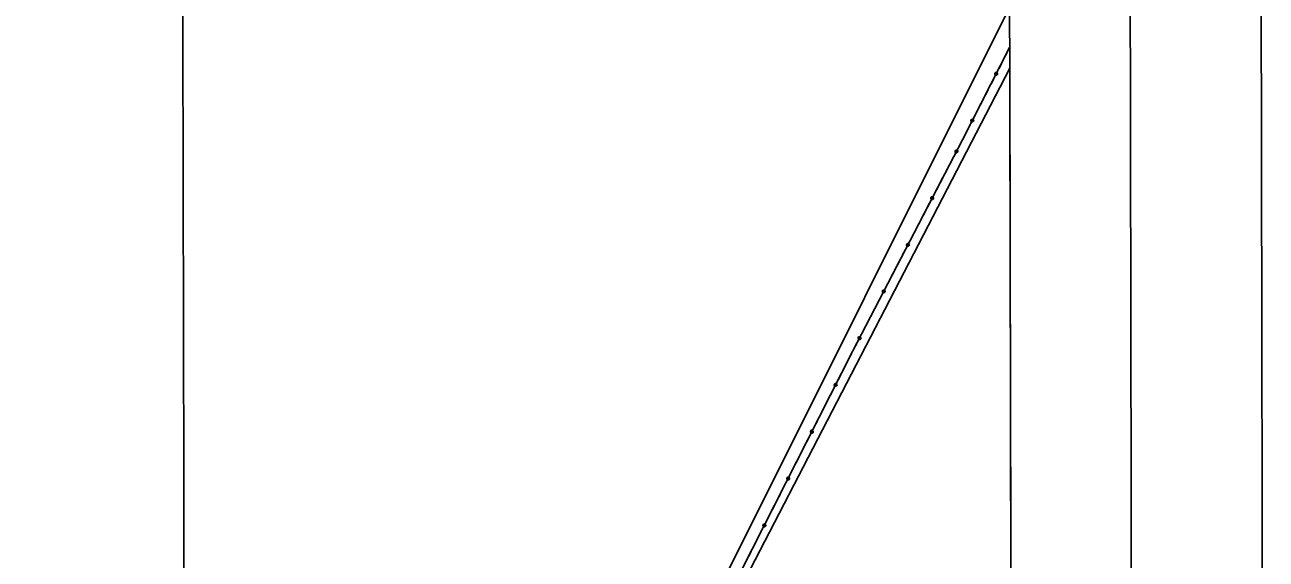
# Model space of a CAD drawing. Extents: x 3329297 to 3367176, y 649250 to 674653.
# Drawn here: x 3358699 to 3366593, y 662741 to 666138 of the extents above; entities that cross this region are included whole.
import ezdxf

# ---------------------------------------------------------------- set-up
doc = ezdxf.new("R2010")
doc.units = 0
for name, color, linetype in [('G-ANNO-NPLT', 7, 'Continuous'), ('V-ANNO-SYMB', 7, 'Continuous'), ('V-GRID-FRAM', 7, 'Continuous'), ('V-GRID-MAJR', 7, 'Continuous'), ('V-SITE-VEGE', 7, 'Continuous'), ('V-UTIL-LINE', 7, 'Continuous')]:
    doc.layers.add(name, color=color, linetype=linetype)

msp = doc.modelspace()

# ---------------------------------------------------------------- linework, layer by layer
at = {"layer": 'G-ANNO-NPLT'}
msp.add_lwpolyline([(3329926.3, 649833.7), (3366592.9, 649903), (3366547.2, 674069.7), (3329880.6, 674000.3)], close=True, dxfattribs=at)
at = {"layer": 'V-ANNO-SYMB'}
msp.add_lwpolyline([(3332675.2, 650464), (3365758.4, 650526.5), (3365715, 673443), (3332631.9, 673380.5), (3332675.2, 650464)], dxfattribs=at)
at = {"layer": 'V-GRID-FRAM'}
msp.add_lwpolyline([(3333403.5, 672816.3), (3364945.5, 672875.9), (3364987.9, 654691.7), (3333429.9, 654632), (3333403.5, 672816.3)], dxfattribs=at)
at = {"layer": 'V-GRID-MAJR'}
msp.add_spline([(3359728.2, 654681.8), (3359715, 660741.2), (3359701.8, 666802.6), (3359688.5, 672864.1), (3359688.5, 672866)], degree=3, dxfattribs=at)
at = {"layer": 'V-SITE-VEGE'}
for p, q in [((3364961, 666248.7), (3363010.7, 662345)), ((3363071, 662211.4), (3364961.9, 665861.5)), ((3364961.9, 665861.5), (3364970.6, 662093.8))]:
    msp.add_line(p, q, dxfattribs=at)
at = {"layer": 'V-UTIL-LINE'}
for points in [[(3364961.6, 665993.1), (3364660.9, 665406.1)], [(3364943.3, 665957.5), (3364927.8, 665927.2)], [(3364909.6, 665891.6), (3364894.1, 665861.4)], [(3364858.6, 665792), (3364843.1, 665761.7)], [(3364876.3, 665826.7), (3364873.5, 665826.3), (3364875.1, 665824.6), (3364877.8, 665825), (3364878.8, 665827.7), (3364875.9, 665829.4), (3364871.4, 665828.1), (3364871.2, 665823.8), (3364874.8, 665820.6), (3364879.2, 665821.7), (3364882, 665825.2), (3364881, 665829.9), (3364876.2, 665832.7), (3364868.3, 665830.8), (3364867.4, 665827.4), (3364867.8, 665823.9), (3364869.5, 665820.8), (3364872.2, 665818.7), (3364875.6, 665817.7), (3364879.1, 665818.1), (3364882.2, 665819.8), (3364884.3, 665822.6), (3364885.3, 665825.9), (3364884.9, 665829.4), (3364883.2, 665832.5), (3364880.4, 665834.7), (3364877.1, 665835.6), (3364873.6, 665835.2), (3364870.5, 665833.5), (3364868.3, 665830.8)], [(3364824.8, 665726.1), (3364809.3, 665695.8)], [(3364791.1, 665660.2), (3364775.6, 665630)], [(3364724.1, 665529.4), (3364721.2, 665529), (3364722.8, 665527.3), (3364725.5, 665527.7), (3364726.6, 665530.5), (3364723.6, 665532.2), (3364719.1, 665530.8), (3364718.9, 665526.6), (3364722.5, 665523.3), (3364726.9, 665524.5), (3364729.8, 665527.9), (3364728.8, 665532.6), (3364724, 665535.4), (3364716.1, 665533.5), (3364715.1, 665530.1), (3364715.5, 665526.6), (3364717.2, 665523.6), (3364720, 665521.4), (3364723.4, 665520.4), (3364726.9, 665520.8), (3364729.9, 665522.5), (3364732.1, 665525.3), (3364733.1, 665528.7), (3364732.7, 665532.2), (3364730.9, 665535.2), (3364728.2, 665537.4), (3364724.8, 665538.4), (3364721.3, 665538), (3364718.3, 665536.2), (3364716.1, 665533.5)], [(3364757.4, 665594.4), (3364741.9, 665564.1)], [(3364706.3, 665494.7), (3364690.8, 665464.4)], [(3364660.9, 665406.1), (3363964.4, 664064.8), (3363041.1, 662245.3), (3362857.9, 661879.5), (3361589.4, 660939.8), (3359851.3, 659595), (3357814.8, 658061.9), (3357323.6, 657664.4)], [(3364640.7, 665367), (3364656.3, 665397.2)], [(3364672.6, 665428.8), (3364660.9, 665406.1)], [(3364589.1, 665267.7), (3364604.7, 665297.8)], [(3364622.7, 665332.4), (3364619.8, 665332.1), (3364621.4, 665330.3), (3364624.1, 665330.7), (3364625.2, 665333.5), (3364622.2, 665335.2), (3364617.7, 665333.9), (3364617.5, 665329.6), (3364621.1, 665326.3), (3364625.5, 665327.5), (3364628.4, 665330.9), (3364627.4, 665335.6), (3364622.6, 665338.4), (3364614.7, 665336.6), (3364613.7, 665333.2), (3364614.1, 665329.7), (3364615.8, 665326.6), (3364618.5, 665324.4), (3364621.9, 665323.5), (3364625.4, 665323.8), (3364628.5, 665325.5), (3364630.7, 665328.3), (3364631.7, 665331.6), (3364631.3, 665335.1), (3364629.6, 665338.2), (3364626.8, 665340.4), (3364623.5, 665341.4), (3364620, 665341), (3364616.9, 665339.3), (3364614.7, 665336.6)], [(3364555, 665202), (3364570.6, 665232.2)], [(3364520.8, 665136.3), (3364536.5, 665166.5)], [(3364486.7, 665070.6), (3364502.4, 665100.8)], [(3364435.1, 664971.2), (3364450.8, 665001.4)], [(3364468.8, 665036), (3364465.9, 665035.6), (3364467.5, 665033.9), (3364470.2, 665034.3), (3364471.2, 665037.1), (3364468.3, 665038.8), (3364463.8, 665037.5), (3364463.6, 665033.2), (3364467.2, 665029.9), (3364471.6, 665031.1), (3364474.5, 665034.5), (3364473.4, 665039.2), (3364468.7, 665042), (3364460.8, 665040.2), (3364459.8, 665036.8), (3364460.2, 665033.3), (3364461.9, 665030.2), (3364464.6, 665028), (3364468, 665027), (3364471.5, 665027.4), (3364474.6, 665029.1), (3364476.8, 665031.9), (3364477.7, 665035.2), (3364477.3, 665038.7), (3364475.7, 665041.8), (3364472.9, 665044), (3364469.5, 665045), (3364466, 665044.6), (3364463, 665042.9), (3364460.8, 665040.2)], [(3364401, 664905.6), (3364416.7, 664935.7)], [(3364366.9, 664839.9), (3364382.6, 664870.1)], [(3364314.8, 664739.6), (3364312, 664739.2), (3364313.5, 664737.5), (3364316.3, 664737.9), (3364317.3, 664740.7), (3364314.4, 664742.4), (3364309.9, 664741.1), (3364309.7, 664736.8), (3364313.2, 664733.5), (3364317.7, 664734.6), (3364320.5, 664738.1), (3364319.5, 664742.8), (3364314.8, 664745.6), (3364306.8, 664743.7), (3364305.9, 664740.4), (3364306.3, 664736.9), (3364307.9, 664733.8), (3364310.7, 664731.6), (3364314.1, 664730.6), (3364317.6, 664731), (3364320.6, 664732.7), (3364322.8, 664735.4), (3364323.8, 664738.8), (3364323.4, 664742.3), (3364321.7, 664745.4), (3364319, 664747.6), (3364315.6, 664748.6), (3364312.1, 664748.2), (3364309, 664746.5), (3364306.8, 664743.7)], [(3364332.8, 664774.2), (3364348.5, 664804.4)], [(3364281.2, 664674.8), (3364296.9, 664705)], [(3364247.1, 664609.1), (3364262.8, 664639.3)], [(3364178.9, 664477.8), (3364194.6, 664508)], [(3364213, 664543.5), (3364228.7, 664573.6)], [(3364160.9, 664443.2), (3364158.1, 664442.8), (3364159.6, 664441.1), (3364162.3, 664441.5), (3364163.4, 664444.2), (3364160.4, 664445.9), (3364155.9, 664444.6), (3364155.7, 664440.4), (3364159.3, 664437.1), (3364163.7, 664438.2), (3364166.6, 664441.7), (3364165.6, 664446.4), (3364160.9, 664449.2), (3364152.9, 664447.3), (3364151.9, 664444), (3364152.3, 664440.5), (3364154, 664437.4), (3364156.8, 664435.2), (3364160.1, 664434.2), (3364163.6, 664434.6), (3364166.7, 664436.3), (3364168.9, 664439), (3364169.9, 664442.4), (3364169.5, 664445.9), (3364167.8, 664449), (3364165.1, 664451.2), (3364161.7, 664452.1), (3364158.2, 664451.8), (3364155.1, 664450.1), (3364152.9, 664447.3)], [(3364127.3, 664378.4), (3364142.9, 664408.6)], [(3364059.1, 664247.1), (3364074.7, 664277.2)], [(3364093.2, 664312.7), (3364108.8, 664342.9)], [(3364025, 664181.4), (3364040.6, 664211.6)], [(3363973.3, 664082), (3363989, 664112.2)], [(3364007, 664146.8), (3364004.1, 664146.4), (3364005.7, 664144.7), (3364008.4, 664145.1), (3364009.5, 664147.8), (3364006.5, 664149.5), (3364002, 664148.2), (3364001.8, 664144), (3364005.4, 664140.7), (3364009.8, 664141.8), (3364012.7, 664145.2), (3364011.7, 664150), (3364006.9, 664152.8), (3363999, 664150.9), (3363998, 664147.5), (3363998.4, 664144), (3364000.1, 664141), (3364002.8, 664138.8), (3364006.2, 664137.8), (3364009.7, 664138.2), (3364012.8, 664139.9), (3364015, 664142.6), (3364015.9, 664146), (3364015.6, 664149.5), (3364013.9, 664152.6), (3364011.1, 664154.7), (3364007.8, 664155.7), (3364004.3, 664155.3), (3364001.2, 664153.7), (3363999, 664150.9)], [(3363939.7, 664016.1), (3363955.1, 664046.4)], [(3363906.2, 663950.1), (3363921.6, 663980.4)], [(3363872.7, 663884.1), (3363888.1, 663914.4)], [(3363822, 663784.2), (3363837.4, 663814.6)], [(3363855.1, 663849.3), (3363852.2, 663848.9), (3363853.8, 663847.2), (3363856.5, 663847.7), (3363857.5, 663850.4), (3363854.6, 663852.1), (3363850.1, 663850.7), (3363849.9, 663846.5), (3363853.5, 663843.2), (3363857.9, 663844.4), (3363860.8, 663847.8), (3363859.7, 663852.6), (3363855, 663855.3), (3363847, 663853.4), (3363846.1, 663850), (3363846.5, 663846.5), (3363848.2, 663843.5), (3363851, 663841.3), (3363854.4, 663840.3), (3363857.9, 663840.8), (3363860.9, 663842.5), (3363863.1, 663845.2), (3363864, 663848.6), (3363863.6, 663852.1), (3363861.9, 663855.2), (3363859.1, 663857.3), (3363855.8, 663858.3), (3363852.3, 663857.9), (3363849.2, 663856.1), (3363847, 663853.4)], [(3363788.5, 663718.2), (3363803.9, 663748.6)], [(3363755.1, 663652.3), (3363770.4, 663682.6)], [(3363703.9, 663551.5), (3363701.1, 663551.1), (3363702.6, 663549.4), (3363705.4, 663549.8), (3363706.4, 663552.6), (3363703.4, 663554.2), (3363698.9, 663552.9), (3363698.8, 663548.6), (3363702.4, 663545.4), (3363706.8, 663546.6), (3363709.6, 663550), (3363708.6, 663554.7), (3363703.8, 663557.5), (3363695.9, 663555.5), (3363694.9, 663552.2), (3363695.4, 663548.7), (3363697.1, 663545.6), (3363699.8, 663543.4), (3363703.2, 663542.5), (3363706.7, 663542.9), (3363709.8, 663544.6), (3363711.9, 663547.4), (3363712.9, 663550.8), (3363712.5, 663554.3), (3363710.7, 663557.3), (3363708, 663559.5), (3363704.6, 663560.4), (3363701.1, 663560), (3363698.1, 663558.3), (3363695.9, 663555.5)], [(3363721.6, 663586.3), (3363737, 663616.6)], [(3363670.9, 663486.4), (3363686.3, 663516.7)], [(3363637.4, 663420.4), (3363652.8, 663450.7)], [(3363570.4, 663288.4), (3363585.8, 663318.7)], [(3363603.9, 663354.4), (3363619.3, 663384.7)], [(3363552.8, 663253.6), (3363549.9, 663253.2), (3363551.5, 663251.5), (3363554.2, 663252), (3363555.2, 663254.7), (3363552.3, 663256.4), (3363547.8, 663255.1), (3363547.6, 663250.8), (3363551.2, 663247.5), (3363555.6, 663248.7), (3363558.5, 663252.2), (3363557.4, 663256.9), (3363552.7, 663259.7), (3363544.7, 663257.7), (3363543.8, 663254.3), (3363544.2, 663250.8), (3363545.9, 663247.8), (3363548.7, 663245.6), (3363552.1, 663244.7), (3363555.6, 663245.1), (3363558.6, 663246.8), (3363560.8, 663249.6), (3363561.7, 663252.9), (3363561.3, 663256.4), (3363559.6, 663259.5), (3363556.8, 663261.7), (3363553.5, 663262.6), (3363550, 663262.2), (3363546.9, 663260.5), (3363544.7, 663257.7)], [(3363519.7, 663188.6), (3363535.1, 663218.9)], [(3363452.8, 663056.6), (3363468.1, 663086.9)], [(3363486.2, 663122.6), (3363501.6, 663152.9)], [(3363419.3, 662990.6), (3363434.7, 663020.9)], [(3363401.6, 662955.8), (3363398.8, 662955.4), (3363400.3, 662953.7), (3363403.1, 662954.1), (3363404.1, 662956.9), (3363401.1, 662958.6), (3363396.6, 662957.2), (3363396.5, 662952.9), (3363400.1, 662949.7), (3363404.5, 662950.9), (3363407.3, 662954.3), (3363406.3, 662959), (3363401.5, 662961.8), (3363393.6, 662959.9), (3363392.6, 662956.5), (3363393.1, 662953), (3363394.8, 662949.9), (3363397.5, 662947.8), (3363400.9, 662946.8), (3363404.4, 662947.2), (3363407.5, 662949), (3363409.6, 662951.7), (3363410.6, 662955.1), (3363410.2, 662958.6), (3363408.4, 662961.7), (3363405.7, 662963.8), (3363402.3, 662964.8), (3363398.8, 662964.3), (3363395.8, 662962.6), (3363393.6, 662959.9)], [(3363335.1, 662824.7), (3363350.5, 662855)], [(3363368.6, 662890.7), (3363384, 662921)], [(3363301.6, 662758.7), (3363317, 662789.1)]]:
    msp.add_lwpolyline(points, dxfattribs=at)

doc.saveas('drawing.dxf')
